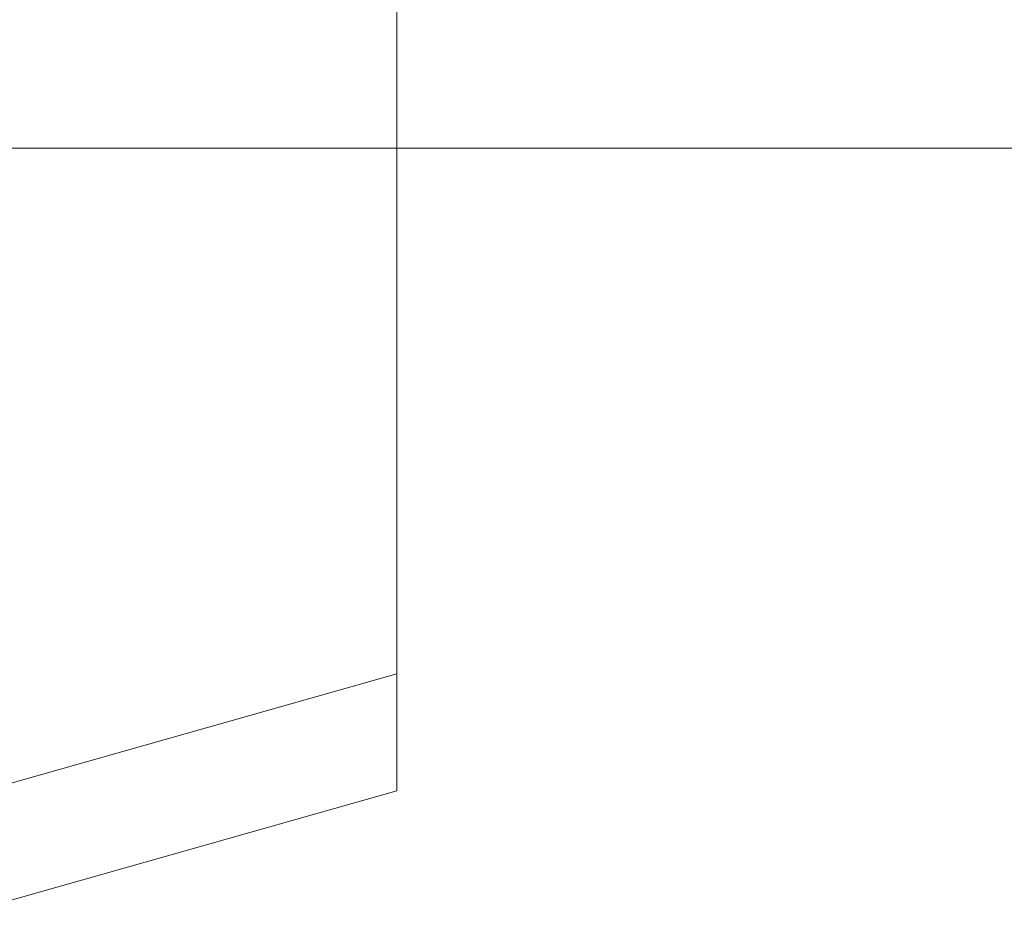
# Model space of a CAD drawing. Header units: inches. Extents: x 1 to 109, y 1 to 85.
# Tile 977 of 1056: x 88.6322 to 88.7043, y 24.5255 to 24.5908. Entities that reach past the tile are written whole.
import ezdxf

# ---------------------------------------------------------------- set-up
doc = ezdxf.new("R2010")
doc.units = ezdxf.units.IN
doc.header["$MEASUREMENT"] = 0

msp = doc.modelspace()

# ---------------------------------------------------------------- linework, layer by layer
at = {"color": 7, "linetype": 'Continuous', "lineweight": 15, "ltscale": 5}
for p, q in [((88.659824, 24.633764), (88.659824, 24.542939)), ((88.659824, 24.625188), (88.659824, 24.534368)), ((88.569976, 24.581438), (88.736642, 24.581438)), ((88.621693, 24.532128), (88.659824, 24.542938)), ((88.628709, 24.525534), (88.659824, 24.534355))]:
    msp.add_line(p, q, dxfattribs=at)

doc.saveas('drawing.dxf')
